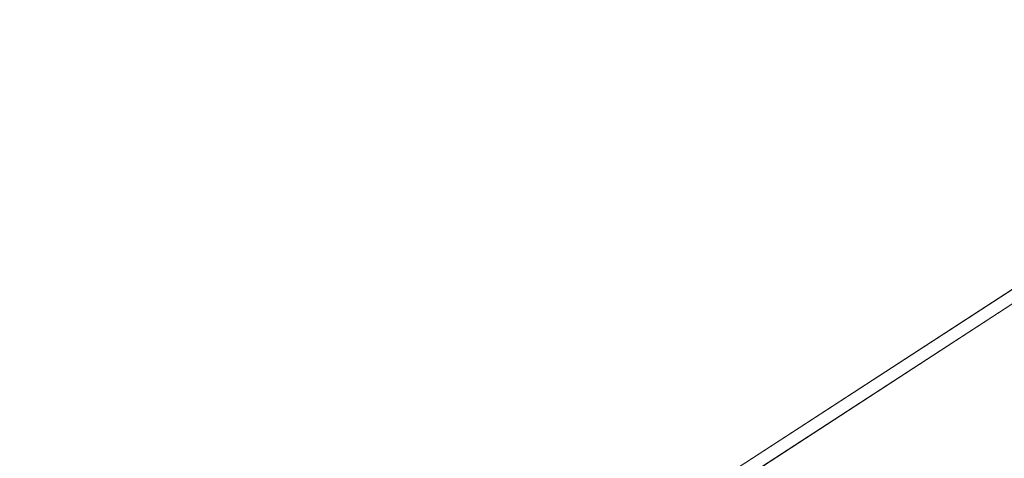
# Model space of a CAD drawing. Header units: metres. Extents: x 163628 to 167855, y 402678 to 405435.
# Tile 508 of 656: x 167394.505 to 167396.255, y 404864.624 to 404865.404. Entities that reach past the tile are written whole.
import ezdxf

# ---------------------------------------------------------------- set-up
doc = ezdxf.new("R2010")
doc.units = ezdxf.units.M
doc.linetypes.add('X-CA190022.004-UO-DWM_Snelfietsroute$0$VH-OPSLUITBAND_80X200', pattern=[14, 8, -2, 2, -2])
for name, color, linetype, lineweight in [('X-CA190022.004-UO-BGT_Ondergrond$0$GE_201_SHDHek_Lijn_GEM', 253, 'X-CA190022.004-UO-BGT_Ondergrond$0$Hekwerk', 9), ('X-CA190022.004-UO-BGT_Ondergrond$0$GE_401_OTDErf_Vlak_GEM', 253, 'Continuous', 9), ('X-CA190022.004-UO-BGT_Ondergrond$0$GE_479_BTDGroenvoorziening_grasenkruida_GEM', 253, 'Continuous', 9), ('X-CA190022.004-UO-DWM_Snelfietsroute$0$N-WE-VH-KANTOPSLUITING_ACHTERKANTBAND-G', 125, 'Continuous', 25), ('X-CA190022.004-UO-DWM_Snelfietsroute$0$N-WE-VH-KANTOPSLUITING_OPSLUITBAND_80X200-G', 125, 'X-CA190022.004-UO-DWM_Snelfietsroute$0$VH-OPSLUITBAND_80X200', 25), ('X-CA190022.004-UO-DWM_Snelfietsroute$0$N-WE-VW-MARKERING_LANGS_STREEP_DOORGETROKKEN_010-G', 125, 'Continuous', 25), ('X-CA190022.004-UO-KAD_Percelen$0$B-WE-KG-GRENS_PERCEEL-GV', 150, 'Continuous', 9)]:
    doc.layers.add(name, color=color, linetype=linetype, lineweight=lineweight)
doc.linetypes.add('X-CA190022.004-UO-BGT_Ondergrond$0$Hekwerk', pattern='A,5,-1.5,[2,dgnlstyle-Veghel.shx,S=0.007937,R=0,X=0,Y=0],-1.5', length=8)

msp = doc.modelspace()

# ---------------------------------------------------------------- linework, layer by layer
at = {"layer": 'X-CA190022.004-UO-BGT_Ondergrond$0$GE_201_SHDHek_Lijn_GEM'}
msp.add_line((167404.185, 404870.05), (167386.457, 404858.513), dxfattribs=at)
at = {"layer": 'X-CA190022.004-UO-BGT_Ondergrond$0$GE_401_OTDErf_Vlak_GEM', "flags": 128}
msp.add_lwpolyline([(167400.133, 404929.779), (167399.078, 404915.725), (167398.959, 404906.913), (167399.061, 404897.697), (167398.739, 404883.182), (167399.417, 404876.868), (167400.885, 404874.795), (167402.566, 404873.189), (167404.019, 404872.416), (167404.185, 404870.05), (167386.457, 404858.513), (167385.635, 404857.979), (167382.913, 404856.207), (167381.541, 404855.42), (167380.788, 404854.987), (167368.252, 404847.792)], dxfattribs=at)
at = {"layer": 'X-CA190022.004-UO-BGT_Ondergrond$0$GE_479_BTDGroenvoorziening_grasenkruida_GEM', "flags": 128}
msp.add_lwpolyline([(167398.04, 404863.177), (167388.203, 404857.52), (167387.316, 404857.01), (167386.457, 404858.513), (167404.185, 404870.05), (167404.019, 404872.416), (167404.15, 404872.347), (167405.442, 404871.835), (167408.223, 404871.146), (167411.392, 404872.393), (167413.819, 404874.138), (167415.221, 404876.379), (167415.156, 404880.274), (167414.836, 404885.141), (167414.618, 404889.075), (167414.781, 404894.281), (167415.895, 404899.11), (167418.121, 404903.623), (167421.793, 404909.346), (167425.691, 404914.648), (167430.241, 404920.627), (167433.288, 404926.385), (167435.746, 404932.159)], dxfattribs=at)
at = {"layer": 'X-CA190022.004-UO-DWM_Snelfietsroute$0$N-WE-VH-KANTOPSLUITING_ACHTERKANTBAND-G', "ltscale": 0.2, "flags": 128}
for points in [[(167393.9345, 404861.5344, 0.023806), (167401.6389, 404866.5106, 0.023806)], [(167394.6523, 404860.2976, 0.021249), (167401.6548, 404864.7699, 0.021249)]]:
    msp.add_lwpolyline(points, format="xyb", dxfattribs=at)
at = {"layer": 'X-CA190022.004-UO-DWM_Snelfietsroute$0$N-WE-VH-KANTOPSLUITING_OPSLUITBAND_80X200-G', "ltscale": 0.2, "flags": 128}
msp.add_lwpolyline([(167393.9746, 404861.4652, 0.023806), (167401.6854, 404866.4455, 0.023806)], format="xyb", dxfattribs=at)
at = {"layer": 'X-CA190022.004-UO-DWM_Snelfietsroute$0$N-WE-VW-MARKERING_LANGS_STREEP_DOORGETROKKEN_010-G', "const_width": 0.1, "flags": 128}
msp.add_lwpolyline([(167394.828, 404859.9949, 0.023806), (167402.6747, 404865.063, 0.023806)], format="xyb", dxfattribs=at)
at = {"layer": 'X-CA190022.004-UO-KAD_Percelen$0$B-WE-KG-GRENS_PERCEEL-GV', "flags": 128}
msp.add_lwpolyline([(167404.164, 404870.058), (167402.938, 404884.378), (167402.376, 404891.512), (167401.896, 404898.663), (167369.951, 404883.844), (167373.073, 404877.13), (167382.833, 404856.187)], close=True, dxfattribs=at)
msp.add_lwpolyline([(167351.109, 404832.026), (167388.083, 404853.445), (167404.654, 404864.349), (167413.139, 404869.932), (167419.395, 404873.889), (167419.331, 404879.921), (167404.164, 404870.058), (167382.833, 404856.187), (167374.007, 404851.05), (167366.213, 404846.514)], dxfattribs=at)

doc.saveas('drawing.dxf')
